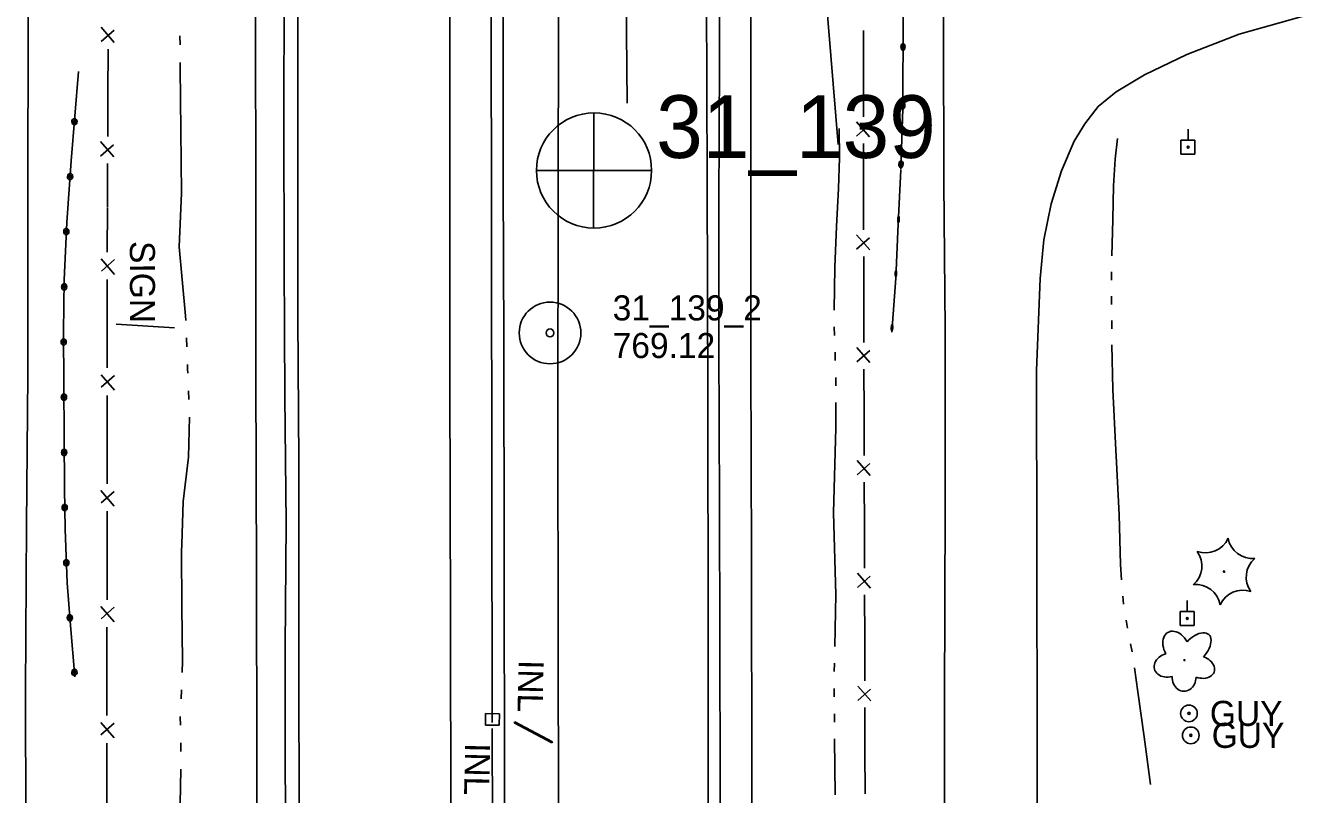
# Model space of a CAD drawing. Extents: x 589250 to 1188077, y 162953 to 363065.
# Drawn here: x 593929.2 to 594234.6, y 177948.7 to 178132.7 of the extents above; entities that cross this region are included whole.
import ezdxf

# ---------------------------------------------------------------- set-up
doc = ezdxf.new("R2010")
doc.units = 0
for name, color, linetype in [('E_BMGRD_P', 7, 'Continuous'), ('E_DRN', 7, 'Continuous'), ('E_DRN_Pipe', 7, 'Continuous'), ('E_DRN_SS_UG', 7, 'Continuous'), ('E_DRN_Text', 7, 'Continuous'), ('E_FEN_P', 7, 'Continuous'), ('E_LAND_Vegetation', 7, 'Continuous'), ('E_MAP_PassPoints', 7, 'Continuous'), ('E_MAP_PhotoCenter', 7, 'Continuous'), ('E_RDWY', 7, 'Continuous'), ('E_RDWY_Gravel', 7, 'Continuous'), ('E_SGN', 7, 'Continuous'), ('E_SGN_Text', 7, 'Continuous'), ('E_UTL_EGuyWire', 7, 'Continuous'), ('E_UTL_EPowerPole', 7, 'Continuous'), ('E_WAL', 7, 'Continuous'), ('E_WTR_FlowLine', 7, 'Continuous')]:
    doc.layers.add(name, color=color, linetype=linetype)

msp = doc.modelspace()

# ---------------------------------------------------------------- linework, layer by layer
at = {"layer": 'E_BMGRD_P'}
for p, q in [((594139.15, 178112.84), (594139.27, 178135.01)), ((593940.18, 178100.34), (593941.92, 178121.75)), ((594138.71, 178098.36), (594139.15, 178112.84)), ((593939.08, 178085.64), (593940.18, 178100.34)), ((594138.09, 178085.31), (594138.7, 178098.24)), ((593938.5, 178071.89), (593939.08, 178085.64)), ((594137.48, 178072.26), (594138.09, 178085.31)), ((593938.34, 178059.42), (593938.5, 178071.89)), ((594136.52, 178059.36), (594137.48, 178072.26)), ((593938.52, 178021.94), (593938.34, 178059.42)), ((593938.69, 178012.2), (593938.52, 178021.94)), ((593939.19, 177999.42), (593938.69, 178012.2)), ((593939.97, 177989.21), (593939.19, 177999.42)), ((593941.02, 177976.87), (593939.97, 177989.21))]:
    msp.add_line(p, q, dxfattribs=at)
for centre, major_axis, ratio in [((594139.23, 178127.61), (0.004, 0.818), 0.628226), ((594139.23, 178127.61), (0.002, 0.412), 0.628226), ((594139.16, 178113.57), (0.004, 0.818), 0.628226), ((594139.16, 178113.57), (0.002, 0.412), 0.628226), ((593940.94, 178109.72), (0.032, -0.769), 0.818677), ((593940.94, 178109.72), (0.016, -0.387), 0.818677), ((594138.75, 178099.54), (0.02, 0.818), 0.628448), ((594138.75, 178099.54), (0.01, 0.412), 0.628448), ((593939.9, 178096.59), (0.032, 0.769), 0.821272), ((593939.9, 178096.59), (0.016, 0.387), 0.821272), ((594138.14, 178086.33), (0.031, 0.758), 0.216299), ((594138.14, 178086.33), (0.016, 0.382), 0.216299), ((593938.99, 178083.42), (0.015, 0.769), 0.820744), ((593938.99, 178083.42), (0.007, 0.387), 0.820744), ((594137.53, 178073.36), (0.022, 0.758), 0.215414), ((593938.48, 178070.22), (0.01, 0.769), 0.820565), ((594137.53, 178073.36), (0.011, 0.382), 0.215414), ((593938.48, 178070.22), (0.005, 0.388), 0.820565), ((594136.6, 178060.43), (0.039, 0.757), 0.217423), ((594136.6, 178060.43), (0.02, 0.382), 0.217423), ((593938.35, 178057.01), (0.002, -0.769), 0.820558), ((593938.35, 178057.01), (0.001, -0.388), 0.820558), ((593938.42, 178043.8), (0.002, -0.769), 0.820558), ((593938.42, 178043.8), (0.001, -0.388), 0.820558), ((593938.48, 178030.59), (0.002, -0.769), 0.820558), ((593938.48, 178030.59), (0.001, -0.388), 0.820558), ((593938.6, 178017.39), (0.023, -0.769), 0.82053), ((593938.6, 178017.39), (0.011, -0.387), 0.82053), ((593939, 178004.19), (0.023, -0.769), 0.820804), ((593939, 178004.19), (0.011, -0.387), 0.820804), ((593939.83, 177991.01), (0.041, -0.768), 0.82147), ((593939.83, 177991.01), (0.02, -0.387), 0.82147), ((593940.93, 177977.96), (0.089, 0.764), 0.812862), ((593940.93, 177977.96), (0.045, 0.385), 0.812862)]:
    msp.add_ellipse(centre, major_axis=major_axis, ratio=ratio, dxfattribs=at)
at = {"layer": 'E_DRN'}
for p, q in [((594039.31, 177965.33), (594039.33, 177968.09)), ((594039.33, 177968.09), (594042.64, 177968.07)), ((594042.64, 177968.07), (594042.62, 177965.3)), ((594042.62, 177965.3), (594039.31, 177965.33)), ((594046.21, 177965.85), (594046.33, 177966.09)), ((594055.19, 177961.1), (594046.21, 177965.85)), ((594046.33, 177966.09), (594055.31, 177961.33)), ((594055.31, 177961.33), (594055.19, 177961.1))]:
    msp.add_line(p, q, dxfattribs=at)
at = {"layer": 'E_DRN_Pipe'}
for points in [[(593991.57, 177872), (593991.6, 177902.19), (593991.52, 177930.73), (593991.39, 177957.88), (593991.37, 177984.08), (593991.57, 178013.68), (593991.32, 178043.93), (593991.11, 178075.86), (593991.08, 178109.7), (593991.11, 178141.67), (593990.96, 178168.93), (593990.96, 178198.13), (593990.87, 178226.77), (593990.92, 178256.3), (593990.89, 178287.99), (593990.94, 178321.74), (593990.83, 178369)], [(594095.7, 177872.17), (594095.53, 177918.3), (594095.49, 177951.16), (594095.38, 177986.06), (594095.35, 178018.16), (594095.12, 178056.39), (594095.19, 178089.93), (594095.35, 178124.34), (594095.26, 178155.19), (594095.18, 178186.56), (594095.01, 178218.44), (594095.05, 178248.13), (594094.84, 178279.52), (594095.01, 178311.1), (594094.91, 178340.51), (594094.8, 178369.16)]]:
    msp.add_lwpolyline(points, dxfattribs=at)
at = {"layer": 'E_DRN_SS_UG'}
for p, q in [((594040.94, 177965.96), (594040.47, 178263.14)), ((594041.33, 177717.12), (594040.94, 177964.54))]:
    msp.add_line(p, q, dxfattribs=at)
at = {"layer": 'E_FEN_P'}
for p, q in [((593950.46, 178128.71), (593947.31, 178132.37)), ((593947.29, 178128.89), (593950.41, 178131.62)), ((594129.75, 178121.21), (594129.74, 178131.51)), ((593948.94, 178116.64), (593948.99, 178127.1)), ((594129.76, 178110.91), (594129.75, 178121.21)), ((593948.89, 178106.18), (593948.94, 178116.64)), ((594131.21, 178106.12), (594128.08, 178109.71)), ((594128.08, 178106.28), (594131.14, 178108.99)), ((593950.33, 178101.3), (593947.18, 178104.96)), ((594129.78, 178094.24), (594129.77, 178104.54)), ((593947.16, 178101.48), (593950.28, 178104.21)), ((593948.81, 178089.24), (593948.86, 178099.7)), ((594129.8, 178083.87), (594129.78, 178094.17)), ((593948.81, 178089.11), (593948.8, 178078.52)), ((594131.26, 178079.08), (594128.13, 178082.66)), ((594128.13, 178079.23), (594131.19, 178081.94)), ((593947.32, 178076.89), (593950.52, 178073.2)), ((594129.85, 178067.18), (594129.82, 178077.49)), ((593950.53, 178076.72), (593947.38, 178073.95)), ((593948.79, 178071.97), (593948.79, 178061.38)), ((594129.87, 178056.88), (594129.85, 178067.18)), ((593948.79, 178061.38), (593948.78, 178050.79)), ((594131.33, 178052.09), (594128.2, 178055.67)), ((594128.2, 178052.24), (594131.26, 178054.95)), ((594129.92, 178040.19), (594129.89, 178050.5)), ((593947.29, 178049.17), (593950.5, 178045.48)), ((593950.5, 178049), (593947.36, 178046.22)), ((593948.77, 178044.24), (593948.76, 178033.65)), ((594129.94, 178029.89), (594129.92, 178040.19)), ((593948.76, 178033.65), (593948.75, 178023.07)), ((594131.4, 178025.1), (594128.27, 178028.68)), ((594128.27, 178025.25), (594131.33, 178027.96)), ((594129.99, 178013.2), (594129.96, 178023.51)), ((593947.27, 178021.44), (593950.48, 178017.75)), ((593950.48, 178021.27), (593947.33, 178018.49)), ((593948.75, 178016.51), (593948.74, 178005.92)), ((594130.01, 178002.9), (594129.99, 178013.2)), ((593948.74, 178005.92), (593948.73, 177995.34)), ((594131.47, 177998.11), (594128.34, 178001.69)), ((594128.34, 177998.26), (594131.4, 178000.97)), ((594130.06, 177986.21), (594130.03, 177996.52)), ((593947.24, 177993.71), (593950.45, 177990.02)), ((593950.46, 177993.54), (593947.31, 177990.77)), ((593948.72, 177988.78), (593948.71, 177978.2)), ((594130.07, 177982.56), (594130.06, 177986.21)), ((594130.08, 177975.91), (594130.07, 177982.56)), ((593948.71, 177978.2), (593948.7, 177967.61)), ((594131.53, 177971.12), (594128.4, 177974.7)), ((594128.41, 177971.27), (594131.46, 177973.98)), ((594130.11, 177959.22), (594130.09, 177969.53)), ((593947.22, 177965.98), (593950.43, 177962.29)), ((593950.43, 177965.81), (593947.28, 177963.04)), ((593948.7, 177961.05), (593948.69, 177950.47)), ((594130.14, 177948.92), (594130.11, 177959.22)), ((593948.69, 177950.47), (593948.68, 177939.88))]:
    msp.add_line(p, q, dxfattribs=at)
at = {"layer": 'E_LAND_Vegetation'}
for centre, radius in [((594216.07, 178002.08), 0.167), ((594206.61, 177980.88), 0.128)]:
    msp.add_circle(centre, radius, dxfattribs=at)
for centre, radius, start, end in [((594211.63, 178012.45), 5.9, 250.3228, 336.0877), ((594222.83, 178011.12), 5.91, 190.3625, 276.0386), ((594204.87, 178003.42), 5.9, 310.3228, 36.0877), ((594227.27, 178000.75), 5.9, 130.3228, 216.0877), ((594209.36, 177993.09), 5.9, 10.3181, 96.0831), ((594220.51, 177991.72), 5.9, 70.3228, 156.0877)]:
    msp.add_arc(centre, radius, start, end, dxfattribs=at)
for centre, major_axis, ratio in [((594204.69, 177983.85), (2.06, -3.69), 0.691916), ((594209.2, 177983.5), (-3.2, -3.51), 0.560249), ((594202.89, 177979.7), (3.48, 0.96), 0.782863), ((594210.28, 177979.27), (-3.4, 1.25), 0.716896), ((594206.51, 177976.9), (0.08, 3.45), 0.832022)]:
    msp.add_ellipse(centre, major_axis=major_axis, ratio=ratio, start_param=1.570796, end_param=4.712389, dxfattribs=at)
at = {"layer": 'E_MAP_PassPoints'}
for radius in [7.38, 7.38, 0.945, 0.945]:
    msp.add_circle((594054.75, 178059.18), radius, dxfattribs=at)
at = {"layer": 'E_MAP_PhotoCenter'}
for p, q in [((594065.24, 178111.86), (594065.18, 178084.45)), ((594065.24, 178111.86), (594065.18, 178084.45)), ((594051.56, 178098.06), (594079.01, 178098.04)), ((594051.56, 178098.06), (594079.01, 178098.04))]:
    msp.add_line(p, q, dxfattribs=at)
msp.add_circle((594065.29, 178098.06), 13.78, dxfattribs=at)
msp.add_circle((594065.29, 178098.06), 13.78, dxfattribs=at)
at = {"layer": 'E_RDWY'}
for p, q in [((594056.76, 178132.2), (594056.66, 178174.24)), ((594148.91, 178132.02), (594149.05, 178174.47)), ((594092.23, 178143.37), (594092.33, 178095.9)), ((594248.12, 178138.69), (594219.69, 178130.64)), ((593929.87, 178136.5), (593929.77, 178089.34)), ((593994.37, 178094.12), (593994.43, 178135.88)), ((594030.81, 178135.68), (594030.79, 178094.34)), ((594056.7, 178093.84), (594056.76, 178132.2)), ((594149.03, 178095.08), (594148.91, 178132.02)), ((594219.69, 178130.64), (594207.17, 178125.77)), ((594207.17, 178125.77), (594197.03, 178120.96)), ((594197.03, 178120.96), (594190.27, 178116.89)), ((594190.27, 178116.89), (594185.97, 178113.32)), ((594185.97, 178113.32), (594182.74, 178109.24)), ((594182.74, 178109.24), (594180.19, 178105.05)), ((594180.19, 178105.05), (594177.15, 178097.94)), ((594092.33, 178095.9), (594092.54, 178043.18)), ((594177.15, 178097.94), (594174.69, 178090.08)), ((593994.42, 178062.88), (593994.37, 178094.12)), ((594030.79, 178094.34), (594030.8, 178048.37)), ((594056.64, 178036.54), (594056.7, 178093.84)), ((594149.32, 178060.15), (594149.03, 178095.08)), ((593929.77, 178089.34), (593929.77, 178049.1)), ((594174.69, 178090.08), (594172.97, 178081.49)), ((594172.97, 178081.49), (594172.02, 178072.19)), ((594172.02, 178072.19), (594171.17, 178050.17)), ((593994.66, 178028.35), (593994.42, 178062.88)), ((594149.31, 178017.78), (594149.32, 178060.15)), ((594171.17, 178050.17), (594171.29, 178007.2)), ((593929.77, 178049.1), (593929.43, 178013.2)), ((594030.8, 178048.37), (594030.95, 177990.73)), ((594092.54, 178043.18), (594092.62, 177988.71)), ((594056.72, 177987.09), (594056.64, 178036.54)), ((593994.65, 177980.55), (593994.66, 178028.35)), ((594149.18, 177971.1), (594149.31, 178017.78)), ((593929.43, 178013.2), (593929.23, 177973.5)), ((594171.29, 178007.2), (594171.32, 177960.12)), ((594030.95, 177990.73), (594030.98, 177937.93)), ((594092.62, 177988.71), (594092.64, 177930.3)), ((594056.8, 177943.35), (594056.72, 177987.09)), ((593994.76, 177937.1), (593994.65, 177980.55)), ((593929.23, 177973.5), (593929.34, 177939.99)), ((594149.19, 177927.17), (594149.18, 177971.1)), ((594171.32, 177960.12), (594171.37, 177915.34))]:
    msp.add_line(p, q, dxfattribs=at)
at = {"layer": 'E_RDWY_Gravel'}
for p, q in [((593984.28, 178131.67), (593984.27, 178177.88)), ((594102.74, 178175.51), (594102.82, 178122.82)), ((593984.38, 178093.77), (593984.28, 178131.67)), ((594102.82, 178122.82), (594102.81, 178096.82)), ((594102.81, 178096.82), (594102.82, 178052.38)), ((593984.38, 178049.86), (593984.38, 178093.77)), ((593984.53, 178001.26), (593984.38, 178049.86)), ((594102.82, 178052.38), (594103, 178005.44)), ((594103, 178005.44), (594103.02, 177950.61)), ((593984.57, 177957.93), (593984.53, 178001.26)), ((593984.69, 177914.85), (593984.57, 177957.93)), ((594103.02, 177950.61), (594103.19, 177895.77))]:
    msp.add_line(p, q, dxfattribs=at)
at = {"layer": 'E_SGN'}
msp.add_line((593964.88, 178060.39), (593950.88, 178061.31), dxfattribs=at)
at = {"layer": 'E_UTL_EGuyWire'}
for centre, radius in [((594207.67, 177968.15), 2), ((594207.67, 177968.15), 0.25), ((594208.11, 177962.89), 2), ((594208.11, 177962.89), 0.25)]:
    msp.add_circle(centre, radius, dxfattribs=at)
at = {"layer": 'E_UTL_EPowerPole'}
for points in [[(594207.44, 178105.31), (594207.44, 178107.96)], [(594209.11, 178105.31), (594205.76, 178105.31)], [(594205.76, 178105.31), (594205.76, 178101.96)], [(594209.11, 178101.96), (594209.11, 178105.31)], [(594205.76, 178101.96), (594209.11, 178101.96)], [(594207.23, 177992.53), (594207.23, 177995.18)], [(594208.91, 177992.53), (594205.55, 177992.53)], [(594205.55, 177992.53), (594205.55, 177989.18)], [(594208.91, 177989.18), (594208.91, 177992.53)], [(594205.55, 177989.18), (594208.91, 177989.18)]]:
    msp.add_lwpolyline(points, dxfattribs=at)
for centre in [(594207.47, 178103.64), (594207.26, 177990.86)]:
    msp.add_circle(centre, 0.217, dxfattribs=at)
at = {"layer": 'E_WAL'}
for p, q in [((594043.54, 178095.29), (594043.49, 178158.09)), ((594043.7, 178057.71), (594043.54, 178095.29)), ((594043.81, 178006.06), (594043.7, 178057.71)), ((594043.84, 177949.22), (594043.81, 178006.06)), ((594043.88, 177896.26), (594043.84, 177949.22))]:
    msp.add_line(p, q, dxfattribs=at)
at = {"layer": 'E_WTR_FlowLine'}
for p, q in [((593966.17, 178130.3), (593966.2, 178128.15)), ((593966.25, 178123.85), (593966.27, 178122.62)), ((593966.27, 178122.62), (593966.57, 178092.66)), ((594124.03, 178101.08), (594123.97, 178108.11)), ((594190.59, 178105.7), (594190.02, 178100.79)), ((594123.83, 178093.76), (594124.03, 178101.08)), ((594190.02, 178100.79), (594189.62, 178094.41)), ((593966.57, 178092.66), (593965.98, 178079.75)), ((594123.35, 178084.67), (594123.83, 178093.76)), ((594189.62, 178094.41), (594189.48, 178086.32)), ((594189.48, 178086.32), (594189.24, 178077.64)), ((594122.92, 178074.94), (594123.35, 178084.67)), ((593965.98, 178079.75), (593966.73, 178071.94)), ((594122.73, 178064.62), (594122.92, 178074.94)), ((593966.73, 178071.94), (593967.53, 178063.31)), ((594189.12, 178073.76), (594189.09, 178072.55)), ((594189.09, 178072.55), (594189.1, 178071.82)), ((594189.13, 178067.94), (594189.14, 178066)), ((593967.53, 178063.31), (593967.58, 178062.18)), ((594189.18, 178062.12), (594189.19, 178060.18)), ((594122.84, 178058.58), (594122.78, 178060.6)), ((593967.74, 178057.97), (593967.82, 178055.86)), ((594189.24, 178056.3), (594189.46, 178045.64)), ((594123.02, 178052.55), (594122.96, 178054.56)), ((593967.99, 178051.65), (593968.03, 178050.52)), ((593968.03, 178050.52), (593968.07, 178049.54)), ((594123.14, 178046.52), (594123.14, 178048.53)), ((593968.23, 178045.33), (593968.31, 178043.22)), ((594189.46, 178045.64), (594190.14, 178031.13)), ((594123.16, 178036.49), (594123.15, 178042.5)), ((593968.47, 178039.01), (593968.26, 178029.45)), ((594122.58, 178016.17), (594123.16, 178036.49)), ((594190.14, 178031.13), (594190.3, 178028.19)), ((593968.26, 178029.45), (593966.97, 178018.85)), ((594190.3, 178028.19), (594190.98, 178015.65)), ((593966.97, 178018.85), (593966.63, 178008.53)), ((594122.66, 178013.33), (594122.58, 178016.17)), ((594123.17, 177996.57), (594122.66, 178013.33)), ((594190.98, 178015.65), (594191.28, 178003.76)), ((593966.63, 178008.53), (593966.58, 178007.04)), ((593966.58, 178007.04), (593966.64, 177993.61)), ((594191.28, 178003.76), (594191.55, 178000.1)), ((594122.91, 177984.17), (594123.17, 177996.57)), ((594191.85, 177996.23), (594191.99, 177994.3)), ((593966.64, 177993.61), (593966.8, 177980.72)), ((594192.6, 177990.47), (594192.97, 177988.57)), ((594193.7, 177984.76), (594194.06, 177982.85)), ((593966.8, 177980.72), (593966.69, 177977.96)), ((594122.78, 177978.14), (594122.82, 177980.15)), ((594194.62, 177979.01), (594195.42, 177973.29)), ((593966.52, 177973.75), (593966.44, 177971.64)), ((594122.78, 177972.11), (594122.77, 177974.12)), ((594195.42, 177973.29), (594196.93, 177962.53)), ((593966.27, 177967.43), (593966.27, 177967.34)), ((593966.27, 177967.34), (593966.3, 177965.32)), ((594122.83, 177966.07), (594122.82, 177968.08)), ((593966.37, 177961.11), (593966.4, 177959)), ((594122.87, 177961.94), (594122.87, 177962.05)), ((594122.98, 177948.63), (594122.87, 177961.94)), ((594196.93, 177962.53), (594198.49, 177951.16)), ((593966.42, 177954.78), (593966.23, 177946.44))]:
    msp.add_line(p, q, dxfattribs=at)
for points in [[(594073.21, 178114.16), (594031.68, 182250.5)], [(594123.95, 178545.39), (594122.07, 178520.56), (594121.66, 178491.66), (594123.7, 178462.45), (594121.76, 178433.78), (594121.89, 178402.33), (594121.87, 178402.35), (594123.17, 178377.14), (594120, 178350.38), (594120.47, 178321.77), (594120.52, 178282.53), (594122.82, 178246.07), (594121.17, 178206.39), (594123.37, 178173.2), (594120.79, 178140.16), (594123.74, 178104.27)]]:
    msp.add_lwpolyline(points, dxfattribs=at)

# ---------------------------------------------------------------- texts
at = {"layer": 'E_DRN_Text'}
for p in [(594047.24, 177980.97), (594034.44, 177961.1)]:
    msp.add_text('INL', height=6, rotation=268.7939, dxfattribs=at).set_placement(p)
at = {"layer": 'E_MAP_PassPoints'}
for s, p in [('31_139_2', (594069.75, 178062.17)), ('31_139_2', (594069.75, 178062.17)), ('769.12', (594069.75, 178053.17)), ('769.12', (594069.75, 178053.17))]:
    msp.add_text(s, height=6, dxfattribs=at).set_placement(p)
at = {"layer": 'E_MAP_PhotoCenter'}
msp.add_text('31_139', height=15, dxfattribs=at).set_placement((594080.15, 178101.04))
msp.add_text('31_139', height=15, dxfattribs=at).set_placement((594080.15, 178101.04))
at = {"layer": 'E_SGN_Text'}
msp.add_text('SIGN', height=6, rotation=270.1114, dxfattribs=at).set_placement((593954.19, 178081.16))
at = {"layer": 'E_UTL_EGuyWire'}
for p in [(594212.67, 177965.15), (594213.11, 177959.89)]:
    msp.add_text('GUY', height=6, dxfattribs=at).set_placement(p)

doc.saveas('drawing.dxf')
